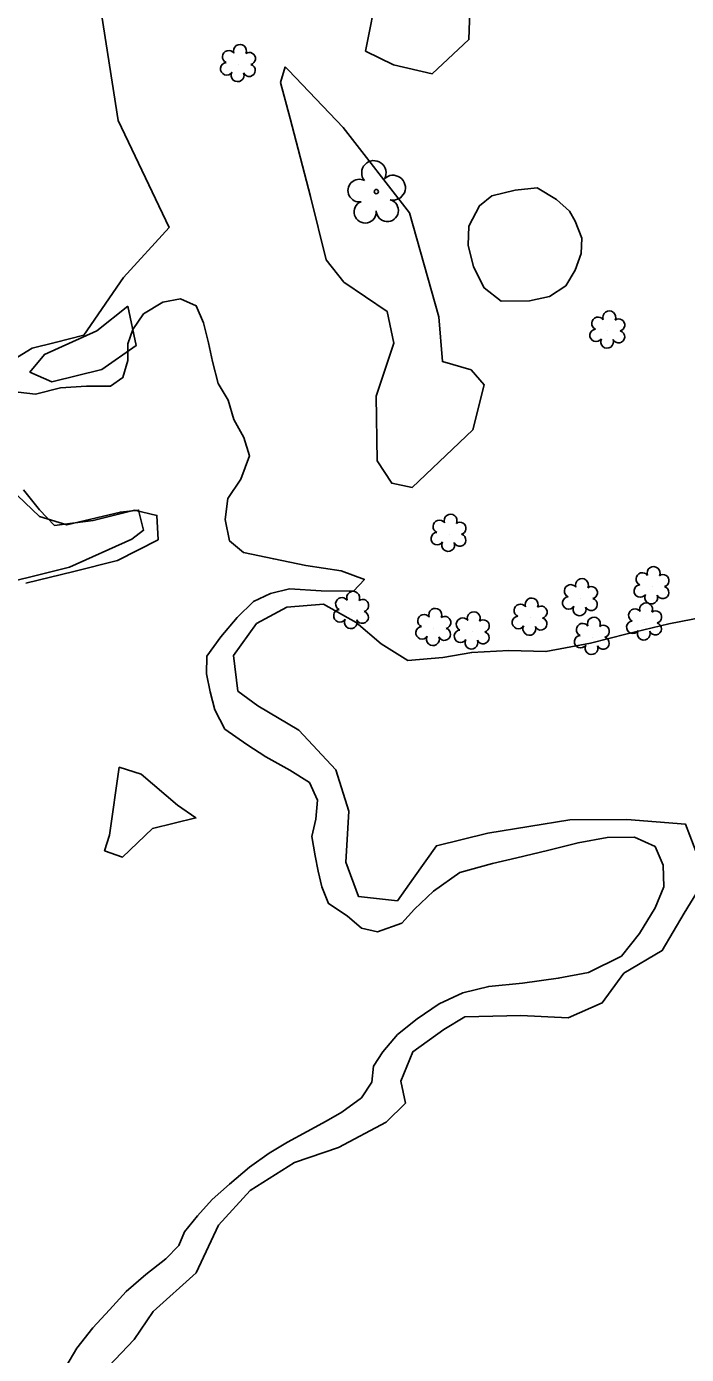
# Model space of a CAD drawing. Extents: x 3040896 to 3051146, y 687568 to 732976.
# Drawn here: x 3045854.7 to 3045955.5, y 713760.1 to 713963.1 of the extents above; entities that cross this region are included whole.
import ezdxf

# ---------------------------------------------------------------- set-up
doc = ezdxf.new("R2010")
doc.units = 0
for name, color, linetype in [('Exist Horizontal Alignment', 7, 'Continuous'), ('Exist Hydro Stream or Body of Water', 7, 'Continuous'), ('Exist Other Culture Area Outline', 7, 'Continuous'), ('Exist Right of Way Line', 7, 'Continuous'), ('Exist Vegetation Hedge Row', 7, 'Continuous'), ('Exist Vegetation Shrub CELL', 7, 'Continuous'), ('Exist Vegetation Tree CELL', 7, 'Continuous')]:
    doc.layers.add(name, color=color, linetype=linetype)

msp = doc.modelspace()

# ---------------------------------------------------------------- linework, layer by layer
at = {"layer": 'Exist Horizontal Alignment'}
msp.add_arc((3052234.95, 714438.82), 6500.63, 184.859993, 193.024643, dxfattribs=at)
at = {"layer": 'Exist Hydro Stream or Body of Water'}
for points in [[(3045957.37, 713835.97), (3045955.37, 713841.2), (3045946.44, 713841.9), (3045937.7, 713841.83), (3045925.18, 713839.81), (3045917.31, 713837.88), (3045913.84, 713832.94), (3045911.35, 713829.49), (3045905.42, 713830.11), (3045903.5, 713835.39), (3045903.93, 713843.19), (3045901.97, 713849.5), (3045896.3, 713855.58), (3045890.02, 713859.27), (3045886.99, 713861.52), (3045886.32, 713866.95), (3045889.81, 713871.86), (3045894.48, 713874.36), (3045900.07, 713874.84), (3045905.07, 713872.01), (3045908.88, 713868.74), (3045912.94, 713866.19), (3045918.3, 713866.64), (3045922.71, 713867.44), (3045928.4, 713867.74), (3045934.05, 713867.57), (3045940.84, 713868.88), (3045946.46, 713870.26), (3045952.85, 713871.82), (3045959.92, 713873.21)], [(3045866.27, 713757.29), (3045871.16, 713762.42), (3045874.05, 713766.72), (3045880.63, 713772.6), (3045884.02, 713779.88), (3045888.87, 713785.19), (3045895.63, 713789.49), (3045902.34, 713791.76), (3045909.63, 713795.66), (3045912.62, 713798.55), (3045911.9, 713801.93), (3045913.73, 713806.41), (3045918.48, 713809.78), (3045921.67, 713811.74), (3045930.21, 713811.92), (3045937.44, 713811.59), (3045942.65, 713813.89), (3045945.96, 713818.41), (3045951.84, 713821.87), (3045955.18, 713827.58), (3045957.5, 713831.39)]]:
    msp.add_lwpolyline(points, dxfattribs=at)
at = {"layer": 'Exist Other Culture Area Outline'}
for points in [[(3045906.47, 713959.34), (3045908.38, 713968.86), (3045910.61, 713975.36), (3045910.56, 713984.28), (3045915.82, 713988.73), (3045923.01, 713991.14), (3045924.22, 713989.55), (3045920.29, 713984.74), (3045919.39, 713978.3), (3045922.64, 713971.2), (3045922.29, 713961.12), (3045916.66, 713955.9), (3045910.78, 713957.25), (3045906.47, 713959.34)], [(3045893.48, 713954.57), (3045894.2, 713956.94)], [(3045894.2, 713956.94), (3045894.7, 713956.46), (3045903.09, 713947.66), (3045913.22, 713934.65)], [(3045913.22, 713934.65), (3045917.69, 713918.73), (3045918.23, 713911.9), (3045922.62, 713910.65), (3045924.63, 713908.33), (3045922.87, 713901.47), (3045913.61, 713892.65), (3045910.5, 713893.29), (3045908.27, 713896.74), (3045908.13, 713906.61), (3045910.79, 713914.69), (3045909.79, 713919.57), (3045903.17, 713924.04), (3045900.48, 713927.47), (3045898.1, 713937.14), (3045894.97, 713949.04), (3045893.48, 713954.57)], [(3045870.17, 713920.37), (3045871.42, 713914.34), (3045866.2, 713910.68), (3045858.55, 713908.81), (3045855.22, 713910.3), (3045857.42, 713913), (3045865.43, 713916.57), (3045870.17, 713920.37)], [(3045853.31, 713891.41), (3045856.67, 713888.2), (3045860.84, 713886.95), (3045869.03, 713888.9), (3045871.82, 713889.19), (3045872.57, 713886.12), (3045870.78, 713884.74)], [(3045870.78, 713884.74), (3045861.26, 713880.48), (3045847.52, 713877.08)], [(3045867.38, 713839.5), (3045868.86, 713849.88), (3045872.2, 713848.82), (3045877.77, 713844.08), (3045880.57, 713842.14), (3045873.96, 713840.52), (3045869.34, 713836.16), (3045866.62, 713837.13), (3045867.38, 713839.5)]]:
    msp.add_lwpolyline(points, dxfattribs=at)
at = {"layer": 'Exist Right of Way Line'}
msp.add_arc((3052234.95, 714438.82), 6450.63, 184.859993, 193.024643, dxfattribs=at)
at = {"layer": 'Exist Vegetation Hedge Row'}
for points in [[(3045865.95, 713966.3), (3045868.67, 713948.72), (3045876.47, 713932.38), (3045869.5, 713924.76), (3045863.44, 713915.93)], [(3045939.52, 713930.75), (3045939.46, 713928.43), (3045938.51, 713925.86), (3045937.08, 713923.49), (3045934.6, 713921.84), (3045931.52, 713921.19), (3045927.23, 713921.11), (3045924.6, 713923.16), (3045922.99, 713926.4), (3045922.16, 713929.67), (3045922.25, 713932.6), (3045923.89, 713935.72), (3045925.81, 713937.22), (3045929.35, 713938.08), (3045932.7, 713938.44), (3045935.66, 713936.67), (3045937.67, 713934.89), (3045938.5, 713933.34), (3045939.52, 713930.75)], [(3045853.43, 713907.23), (3045856.04, 713906.93), (3045859.86, 713907.87), (3045863.87, 713908.13), (3045867.5, 713908.12), (3045869.42, 713909.44), (3045870.18, 713912.06), (3045870.18, 713914.59), (3045870.91, 713916.82), (3045872.57, 713919.19), (3045875.51, 713920.95), (3045878.23, 713921.46), (3045880.63, 713920.41), (3045881.72, 713917.83), (3045882.5, 713914.75), (3045883.1, 713911.93), (3045883.95, 713908.55), (3045885.52, 713905.98), (3045886.36, 713903.05), (3045887.91, 713900.27), (3045888.76, 713897.49), (3045887.42, 713893.93), (3045885.44, 713890.99), (3045885.03, 713887.78), (3045885.73, 713884.49), (3045887.86, 713882.7), (3045892.47, 713881.73), (3045897.39, 713880.74), (3045902.75, 713879.93), (3045906.31, 713878.59), (3045904.67, 713876.81), (3045899.7, 713876.84), (3045894.86, 713877.14), (3045891.99, 713876.45), (3045889.37, 713875.21), (3045886.86, 713872.76), (3045884.36, 713869.82), (3045882.26, 713866.85), (3045882.18, 713864.15), (3045882.77, 713861.41), (3045883.44, 713858.68), (3045884.97, 713855.72), (3045888.34, 713853.36), (3045891.26, 713851.5), (3045894.93, 713849.44), (3045897.91, 713847.55), (3045899.15, 713844.87), (3045898.92, 713841.96), (3045898.31, 713839.3), (3045898.8, 713836.35), (3045899.24, 713834.02), (3045899.83, 713831.6), (3045900.85, 713829.04), (3045903.66, 713827.17), (3045905.88, 713825.28), (3045908.3, 713824.75), (3045912.03, 713826.06), (3045913.97, 713828.19), (3045916.86, 713830.93), (3045920.89, 713833.79), (3045925.91, 713835.17), (3045929.62, 713836.05), (3045934.28, 713837.19), (3045938.98, 713838.34), (3045943.43, 713839.13), (3045947.6, 713839.18), (3045950.73, 713837.77), (3045951.99, 713834.94), (3045952.05, 713831.62), (3045950.77, 713828.4), (3045948.34, 713824.5), (3045945.59, 713821.03), (3045940.58, 713818.54), (3045935.95, 713817.63), (3045930.45, 713816.9), (3045925.33, 713816.39), (3045921.34, 713815.4), (3045917.74, 713813.71), (3045914.36, 713811.45), (3045911.38, 713809.04), (3045909.13, 713806.41), (3045907.72, 713804.2), (3045907.46, 713801.76), (3045905.85, 713799.37), (3045902.85, 713797.19), (3045900.46, 713795.79), (3045897.57, 713794.2), (3045894.58, 713792.56), (3045891.78, 713790.91), (3045888.74, 713788.75), (3045885.7, 713786.17), (3045883.06, 713783.8), (3045880.83, 713781.3), (3045878.84, 713778.89), (3045877.95, 713776.77), (3045875.97, 713774.75), (3045872.91, 713772.36), (3045869.93, 713769.78), (3045867.36, 713766.98), (3045864.8, 713764.21), (3045862.4, 713761.11), (3045860.69, 713758.23)], [(3045863.44, 713915.93), (3045859.06, 713914.82), (3045855.55, 713913.93), (3045852.65, 713912.15)], [(3045854.59, 713878.01), (3045861.91, 713879.8), (3045868.61, 713881.49), (3045874.81, 713884.65), (3045874.62, 713888.39), (3045871.19, 713889.16), (3045864.88, 713887.62), (3045858.97, 713886.85), (3045856.69, 713889.22), (3045854.21, 713892.29)]]:
    msp.add_lwpolyline(points, dxfattribs=at)
at = {"layer": 'Exist Vegetation Shrub CELL'}
for p, q in [((3045887.08, 713957.34), (3045887.08, 713957.34)), ((3045943.52, 713916.61), (3045943.52, 713916.61)), ((3045919.25, 713885.54), (3045919.25, 713885.54)), ((3045950.27, 713877.53), (3045950.27, 713877.53)), ((3045939.33, 713875.7), (3045939.33, 713875.7)), ((3045904.37, 713873.75), (3045904.37, 713873.75)), ((3045931.64, 713872.72), (3045931.64, 713872.72)), ((3045949.13, 713871.99), (3045949.13, 713871.99)), ((3045916.92, 713871.14), (3045916.92, 713871.14)), ((3045922.8, 713870.62), (3045922.8, 713870.62)), ((3045941.15, 713869.79), (3045941.15, 713869.79))]:
    msp.add_line(p, q, dxfattribs=at)
for centre, radius, start, end in [((3045885.6, 713958.47), 0.968, 35.8908, 245.4216), ((3045887.31, 713959.38), 0.99, 334.8391, 200.4717), ((3045888.75, 713958.21), 0.929, 284.4567, 126.0861), ((3045885.28, 713956.64), 0.955, 95.1099, 327.9534), ((3045888.71, 713956.41), 0.937, 204.9913, 73.4601), ((3045886.95, 713955.66), 0.984, 151.2797, 21.387), ((3045942.03, 713917.73), 0.968, 35.8908, 245.4216), ((3045943.74, 713918.65), 0.99, 334.8391, 200.4717), ((3045945.19, 713917.48), 0.929, 284.4567, 126.0861), ((3045941.71, 713915.9), 0.955, 95.1099, 327.9534), ((3045945.15, 713915.68), 0.937, 204.9913, 73.4601), ((3045943.39, 713914.92), 0.984, 151.2797, 21.387), ((3045917.77, 713886.67), 0.968, 35.8908, 245.4216), ((3045919.48, 713887.58), 0.99, 334.8391, 200.4717), ((3045917.45, 713884.84), 0.955, 95.1099, 327.9534), ((3045920.92, 713886.41), 0.929, 284.4567, 126.0861), ((3045919.12, 713883.86), 0.984, 151.2797, 21.387), ((3045920.89, 713884.61), 0.937, 204.9913, 73.4601), ((3045948.79, 713878.65), 0.968, 35.8908, 245.4216), ((3045950.5, 713879.57), 0.99, 334.8391, 200.4717), ((3045937.85, 713876.83), 0.968, 35.8908, 245.4216), ((3045939.56, 713877.74), 0.99, 334.8391, 200.4717), ((3045941, 713876.57), 0.929, 284.4567, 126.0861), ((3045948.47, 713876.82), 0.955, 95.1099, 327.9534), ((3045951.9, 713876.6), 0.937, 204.9913, 73.4601), ((3045951.94, 713878.4), 0.929, 284.4567, 126.0861), ((3045902.88, 713874.87), 0.968, 35.8908, 245.4216), ((3045904.6, 713875.79), 0.99, 334.8391, 200.4717), ((3045906.04, 713874.61), 0.929, 284.4567, 126.0861), ((3045931.87, 713874.76), 0.99, 334.8391, 200.4717), ((3045937.53, 713875), 0.955, 95.1099, 327.9534), ((3045940.97, 713874.77), 0.937, 204.9913, 73.4601), ((3045950.14, 713875.84), 0.984, 151.2797, 21.387), ((3045902.57, 713873.04), 0.955, 95.1099, 327.9534), ((3045906, 713872.82), 0.937, 204.9913, 73.4601), ((3045917.14, 713873.18), 0.99, 334.8391, 200.4717), ((3045923.03, 713872.66), 0.99, 334.8391, 200.4717), ((3045930.16, 713873.85), 0.968, 35.8908, 245.4216), ((3045933.32, 713873.59), 0.929, 284.4567, 126.0861), ((3045939.2, 713874.02), 0.984, 151.2797, 21.387), ((3045947.65, 713873.12), 0.968, 35.8908, 245.4216), ((3045949.36, 713874.03), 0.99, 334.8391, 200.4717), ((3045950.81, 713872.86), 0.929, 284.4567, 126.0861), ((3045904.24, 713872.06), 0.984, 151.2797, 21.387), ((3045915.12, 713870.44), 0.955, 95.1099, 327.9534), ((3045915.43, 713872.27), 0.968, 35.8908, 245.4216), ((3045918.59, 713872.01), 0.929, 284.4567, 126.0861), ((3045921.32, 713871.74), 0.968, 35.8908, 245.4216), ((3045924.47, 713871.49), 0.929, 284.4567, 126.0861), ((3045929.84, 713872.02), 0.955, 95.1099, 327.9534), ((3045931.52, 713871.04), 0.984, 151.2797, 21.387), ((3045933.28, 713871.79), 0.937, 204.9913, 73.4601), ((3045939.67, 713870.91), 0.968, 35.8908, 245.4216), ((3045941.38, 713871.83), 0.99, 334.8391, 200.4717), ((3045942.82, 713870.66), 0.929, 284.4567, 126.0861), ((3045947.33, 713871.29), 0.955, 95.1099, 327.9534), ((3045950.77, 713871.06), 0.937, 204.9913, 73.4601), ((3045916.79, 713869.46), 0.984, 151.2797, 21.387), ((3045918.55, 713870.21), 0.937, 204.9913, 73.4601), ((3045921, 713869.91), 0.955, 95.1099, 327.9534), ((3045922.67, 713868.93), 0.984, 151.2797, 21.387), ((3045924.44, 713869.69), 0.937, 204.9913, 73.4601), ((3045939.35, 713869.08), 0.955, 95.1099, 327.9534), ((3045942.79, 713868.86), 0.937, 204.9913, 73.4601), ((3045949, 713870.31), 0.984, 151.2797, 21.387), ((3045941.02, 713868.1), 0.984, 151.2797, 21.387)]:
    msp.add_arc(centre, radius, start, end, dxfattribs=at)
at = {"layer": 'Exist Vegetation Tree CELL'}
msp.add_line((3045908.14, 713937.88), (3045908.14, 713937.88), dxfattribs=at)
msp.add_circle((3045908.14, 713937.88), 0.326, dxfattribs=at)
for centre, radius, start, end in [((3045907.76, 713940.75), 1.86, 330.1651, 219.7134), ((3045910.69, 713938.47), 1.9, 257.1011, 134.1999), ((3045905.54, 713938.03), 1.73, 62.6636, 279.3457), ((3045906.44, 713934.76), 1.69, 111.5671, 6.231), ((3045909.82, 713934.98), 1.7, 181.2822, 74.56)]:
    msp.add_arc(centre, radius, start, end, dxfattribs=at)

doc.saveas('drawing.dxf')
